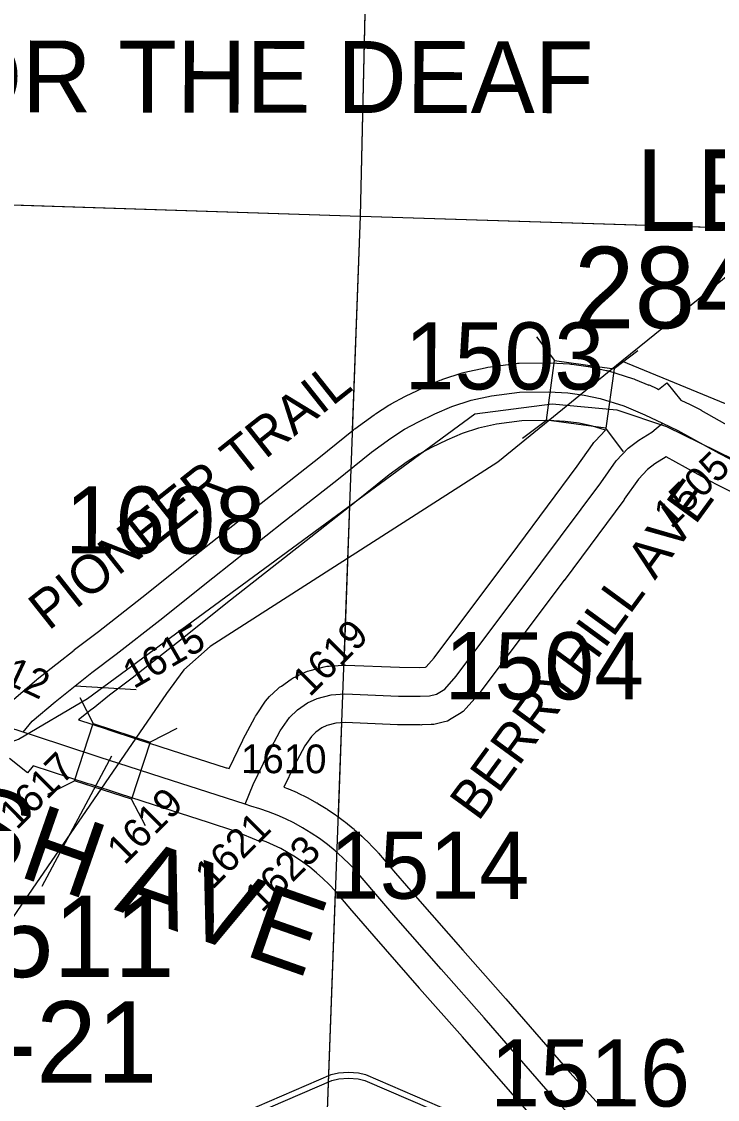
# Model space of a CAD drawing. Extents: x -132.8 to -73.3, y -60 to -26.
# Drawn here: x -119.343 to -118.617, y -53.272 to -52.147 of the extents above; entities that cross this region are included whole.
import ezdxf

# ---------------------------------------------------------------- set-up
doc = ezdxf.new("R2010")
doc.units = 0
for name, color, linetype in [('tdCoHydroRiver', 7, 'Continuous'), ('tdCoInstTxt', 7, 'Continuous'), ('tdCoRRCL', 7, 'Continuous'), ('tdCoSecRdNmbr', 7, 'Continuous'), ('tdCoSecRdTxt', 7, 'Continuous'), ('tdCoSecRteBand', 7, 'Continuous'), ('tdCoSecRteCL', 7, 'Continuous'), ('tdCoSectLine', 7, 'Continuous'), ('tdCoSectLinePart', 7, 'Continuous'), ('tdCoShieldCoRteHrd', 7, 'Continuous'), ('tdCoStrucSec', 7, 'Continuous'), ('tdCoStrucSecCoName', 7, 'Continuous'), ('tdCoStrucSecFHWANum', 7, 'Continuous'), ('tdCoSurfAsphalt', 7, 'Continuous'), ('tdCoSurfConc', 7, 'Continuous'), ('tdCoSurfGravel', 7, 'Continuous'), ('tdCoSurfGravelUnbanded', 7, 'Continuous')]:
    doc.layers.add(name, color=color, linetype=linetype)

msp = doc.modelspace()

# ---------------------------------------------------------------- linework, layer by layer
at = {"layer": 'tdCoHydroRiver'}
for points in [[(-118.0723, -51.9476), (-118.0983, -51.9768), (-118.1116, -52.0017), (-118.123, -52.0125), (-118.1597, -52.0304), (-118.1824, -52.0503), (-118.1891, -52.0643), (-118.1903, -52.1116), (-118.2033, -52.1239), (-118.3489, -52.1973), (-118.3717, -52.2251), (-118.3772, -52.2533), (-118.3822, -52.2611), (-118.395, -52.2686), (-118.4409, -52.2737), (-118.4664, -52.2841), (-118.502, -52.3162), (-118.5137, -52.338), (-118.5268, -52.355), (-118.5411, -52.3594), (-118.7169, -52.5014)], [(-118.7169, -52.5014), (-118.846, -52.6068), (-119.1464, -52.799), (-119.1739, -52.8235), (-119.1919, -52.8483), (-119.4284, -53.1922), (-119.4462, -53.2091), (-119.4546, -53.2278), (-119.4725, -53.2478), (-119.5168, -53.3113), (-119.5191, -53.3381), (-119.5241, -53.3458), (-119.5489, -54.3297)], [(-117.8603, -52.9299), (-118.0456, -52.8366), (-118.0766, -52.8168), (-118.1225, -52.7619), (-118.1239, -52.754), (-118.2226, -52.7261), (-118.3537, -52.6721), (-118.485, -52.6212), (-118.5098, -52.6063), (-118.5359, -52.5788), (-118.5655, -52.5638), (-118.7169, -52.5014)]]:
    msp.add_lwpolyline(points, dxfattribs=at)
at = {"layer": 'tdCoRRCL'}
msp.add_lwpolyline([(-120.6972, -52.2782), (-120.6161, -52.3166), (-119.5675, -52.901), (-119.4875, -52.922), (-119.4101, -52.9193), (-119.3464, -52.8957), (-119.2742, -52.8534), (-118.8703, -52.5563), (-118.7896, -52.5458), (-118.7219, -52.5523), (-118.6702, -52.5695), (-118.4084, -52.6978), (-118.1016, -52.8573), (-117.8806, -52.9782), (-117.8049, -53.0417), (-117.7743, -53.0804), (-117.6699, -53.3151)], dxfattribs=at)
at = {"layer": 'tdCoSecRteBand'}
for points in [[(-119.3512, -52.854), (-119.3274, -52.8339), (-119.327, -52.8336), (-119.3267, -52.8333), (-119.3073, -52.818), (-119.3059, -52.8168), (-119.2883, -52.8028), (-119.288, -52.8026), (-119.2877, -52.8024), (-119.2627, -52.7834), (-119.2176, -52.7479), (-119.1622, -52.7038), (-119.1621, -52.7038), (-119.162, -52.7037), (-119.0881, -52.6456), (-119.0328, -52.6021), (-118.9966, -52.5729), (-118.9961, -52.5724), (-118.9955, -52.572), (-118.9753, -52.5574), (-118.9746, -52.5569), (-118.9739, -52.5564), (-118.9597, -52.5472), (-118.9586, -52.5465), (-118.9575, -52.5459), (-118.943, -52.5382), (-118.9425, -52.5379), (-118.9419, -52.5376), (-118.9247, -52.5294), (-118.9243, -52.5292), (-118.9239, -52.529), (-118.9064, -52.5213), (-118.905, -52.5207), (-118.9035, -52.5202), (-118.8833, -52.5137), (-118.882, -52.5133), (-118.8806, -52.513), (-118.8592, -52.5082), (-118.8579, -52.5079), (-118.8566, -52.5077), (-118.8273, -52.5038), (-118.8255, -52.5036), (-118.8238, -52.5036), (-118.7932, -52.5032), (-118.7921, -52.5032), (-118.7911, -52.5032), (-118.7714, -52.5043), (-118.7701, -52.5044), (-118.7689, -52.5046), (-118.7519, -52.507), (-118.7508, -52.5071), (-118.7497, -52.5074), (-118.7331, -52.511), (-118.7319, -52.5112), (-118.7306, -52.5116), (-118.7057, -52.5194), (-118.7043, -52.5198), (-118.703, -52.5204), (-118.6885, -52.5265), (-118.6883, -52.5261), (-118.6803, -52.5299), (-118.6796, -52.5302), (-118.6784, -52.5308), (-118.6699, -52.5239), (-118.6552, -52.5419), (-118.6455, -52.5465), (-118.6447, -52.5469), (-118.6342, -52.552), (-118.6345, -52.5526), (-118.6016, -52.5708)], [(-119.1266, -52.9266), (-119.1123, -52.897), (-119.1121, -52.8964), (-119.1118, -52.8959), (-119.0997, -52.8732), (-119.0989, -52.8717), (-119.098, -52.8704), (-119.0884, -52.8563), (-119.0865, -52.8536), (-119.0842, -52.8514), (-119.0756, -52.8433), (-119.0739, -52.8417), (-119.072, -52.8404), (-119.0617, -52.8333), (-119.0596, -52.8318), (-119.0572, -52.8307), (-119.0471, -52.826), (-119.0446, -52.8249), (-119.0419, -52.8242), (-119.0273, -52.8205), (-119.0247, -52.8198), (-119.0221, -52.8196), (-119.008, -52.8187), (-119.0064, -52.8185), (-119.0047, -52.8186), (-118.9489, -52.8208), (-118.9276, -52.821), (-118.9217, -52.8207), (-118.9209, -52.8203), (-118.9127, -52.8111), (-118.8253, -52.6943), (-118.7632, -52.6108), (-118.7474, -52.5882), (-118.7461, -52.5864), (-118.7446, -52.5848), (-118.7339, -52.5735), (-118.7472, -52.5693), (-118.7613, -52.5662), (-118.776, -52.5642), (-118.7935, -52.5632), (-118.8212, -52.5635), (-118.8474, -52.567), (-118.8662, -52.5712), (-118.8835, -52.5768), (-118.8992, -52.5837), (-118.9154, -52.5915), (-118.9282, -52.5983), (-118.9407, -52.6064), (-118.9596, -52.6201), (-118.9953, -52.6489), (-118.9954, -52.649), (-118.9956, -52.6491), (-119.051, -52.6928), (-119.051, -52.6928), (-119.0511, -52.6928), (-119.1249, -52.7508), (-119.1802, -52.7949), (-119.1803, -52.795), (-119.1804, -52.795), (-119.2258, -52.8308), (-119.226, -52.8309), (-119.2263, -52.8311), (-119.2512, -52.85), (-119.2685, -52.8638), (-119.27, -52.8649), (-119.2837, -52.8758), (-119.2549, -52.8852), (-119.2519, -52.8862), (-119.2226, -52.8957), (-119.1871, -52.9072), (-119.1296, -52.9257), (-119.1295, -52.9257), (-119.1294, -52.9257), (-119.1289, -52.9259), (-119.1266, -52.9266)], [(-118.594, -52.6421), (-118.6294, -52.624), (-118.6298, -52.6238), (-118.6303, -52.6235), (-118.6705, -52.6013), (-118.6822, -52.6085), (-118.6901, -52.6145), (-118.6995, -52.6244), (-118.7142, -52.6455), (-118.7145, -52.6459), (-118.7148, -52.6463), (-118.7771, -52.7301), (-118.7772, -52.7302), (-118.7772, -52.7302), (-118.8655, -52.8481), (-118.8662, -52.8491), (-118.8671, -52.85), (-118.8792, -52.8636), (-118.8822, -52.867), (-118.8861, -52.8694), (-118.8948, -52.8746), (-118.8987, -52.8769), (-118.9032, -52.878), (-118.9103, -52.8797), (-118.913, -52.8804), (-118.9158, -52.8805), (-118.9254, -52.881), (-118.9264, -52.8811), (-118.9273, -52.881), (-118.95, -52.8808), (-118.9504, -52.8808), (-118.9509, -52.8808), (-119.0054, -52.8786), (-119.0152, -52.8793), (-119.0244, -52.8817), (-119.0297, -52.8841), (-119.036, -52.8885), (-119.0407, -52.8929), (-119.0475, -52.9029), (-119.0585, -52.9236), (-119.0693, -52.9459), (-119.0656, -52.9473), (-119.065, -52.9475), (-119.0645, -52.9478), (-119.0556, -52.9516), (-119.0551, -52.9518), (-119.0546, -52.9521), (-119.0459, -52.9563), (-119.0451, -52.9567), (-119.0444, -52.9571), (-119.0353, -52.9621), (-119.0347, -52.9624), (-119.0341, -52.9628), (-119.0253, -52.9682), (-119.0247, -52.9686), (-119.0242, -52.9689), (-119.0155, -52.9748), (-119.015, -52.9751), (-119.0145, -52.9755), (-119.0061, -52.9817), (-119.0056, -52.9821), (-119.0051, -52.9825), (-118.997, -52.9891), (-118.9965, -52.9895), (-118.996, -52.99), (-118.9882, -52.9969), (-118.9877, -52.9973), (-118.9873, -52.9978), (-118.9798, -53.005), (-118.9793, -53.0055), (-118.9789, -53.006), (-118.9717, -53.0135), (-118.9712, -53.0141), (-118.9707, -53.0147), (-118.9528, -53.0358), (-118.9299, -53.0621), (-118.8828, -53.1161), (-118.838, -53.1666), (-118.8379, -53.1667), (-118.8378, -53.1668), (-118.7711, -53.2436), (-118.7402, -53.2779)], [(-118.8162, -53.2831), (-118.8829, -53.2063), (-118.9277, -53.1559), (-118.9278, -53.1558), (-118.9279, -53.1557), (-118.9751, -53.1015), (-118.9982, -53.075), (-118.9983, -53.0749), (-118.9984, -53.0747), (-119.0159, -53.0541), (-119.0221, -53.0476), (-119.0286, -53.0413), (-119.0354, -53.0352), (-119.0424, -53.0295), (-119.0497, -53.0241), (-119.0572, -53.019), (-119.065, -53.0143), (-119.0727, -53.01), (-119.0801, -53.0064), (-119.0879, -53.003), (-119.0929, -53.0011), (-119.0937, -53.003), (-119.1204, -52.9919), (-119.1481, -52.9827), (-119.2055, -52.9643), (-119.2055, -52.9643), (-119.2055, -52.9643), (-119.241, -52.9528), (-119.2704, -52.9433), (-119.2704, -52.9433), (-119.2704, -52.9433), (-119.2735, -52.9423), (-119.331, -52.9235), (-119.337, -52.9309), (-119.3555, -52.9159)]]:
    msp.add_lwpolyline(points, dxfattribs=at)
at = {"layer": 'tdCoSecRteCL'}
msp.add_line((-119.2872, -52.8403), (-119.2235, -52.8439), dxfattribs=at)
for points in [[(-119.2872, -52.8403), (-119.2696, -52.8263), (-119.2443, -52.8072), (-119.1989, -52.7715), (-119.1435, -52.7273), (-119.0696, -52.6692), (-119.0141, -52.6255), (-118.9778, -52.5963), (-118.9577, -52.5816), (-118.9434, -52.5724), (-118.9289, -52.5647), (-118.9117, -52.5565), (-118.8943, -52.5487), (-118.8741, -52.5422), (-118.8527, -52.5374), (-118.8234, -52.5336), (-118.7928, -52.5332), (-118.7731, -52.5343), (-118.7561, -52.5367), (-118.7395, -52.5403), (-118.7146, -52.548), (-118.6926, -52.5573), (-118.6742, -52.5661)], [(-119.1099, -52.9638), (-119.1013, -52.9433), (-119.0853, -52.91), (-119.0732, -52.8873), (-119.0636, -52.8732), (-119.055, -52.8651), (-119.0446, -52.858), (-119.0345, -52.8533), (-119.02, -52.8496), (-119.0059, -52.8486), (-118.9497, -52.8508), (-118.927, -52.851), (-118.9174, -52.8506), (-118.9102, -52.8488), (-118.9016, -52.8436), (-118.8895, -52.8301), (-118.8012, -52.7122), (-118.7388, -52.6284), (-118.7228, -52.6054), (-118.7102, -52.5921), (-118.6991, -52.5837), (-118.6856, -52.5753), (-118.6742, -52.5661)], [(-118.6742, -52.5661), (-118.6585, -52.5736), (-118.6157, -52.5973), (-118.5804, -52.6153), (-118.5505, -52.6305), (-118.5263, -52.642)], [(-119.3414, -52.8887), (-119.3435, -52.888), (-119.3923, -52.8723), (-119.4411, -52.8566), (-119.526, -52.8292), (-119.5953, -52.807), (-119.6434, -52.7914), (-119.6838, -52.7789), (-119.7144, -52.769), (-119.7331, -52.7621), (-119.7505, -52.7553)], [(-119.3414, -52.8887), (-119.3412, -52.8884), (-119.3319, -52.877), (-119.308, -52.8568), (-119.2887, -52.8414), (-119.2872, -52.8403)], [(-119.1099, -52.9638), (-119.1388, -52.9542), (-119.1963, -52.9357), (-119.2318, -52.9242), (-119.2611, -52.9148), (-119.2642, -52.9138), (-119.3285, -52.8928), (-119.3414, -52.8887), (-119.3414, -52.8887)], [(-118.7625, -53.298), (-118.7936, -53.2635), (-118.8604, -53.1865), (-118.9053, -53.136), (-118.9525, -53.0818), (-118.9756, -53.0553), (-118.9936, -53.0341), (-119.0007, -53.0265), (-119.0082, -53.0193), (-119.0159, -53.0124), (-119.024, -53.0058), (-119.0323, -52.9996), (-119.041, -52.9938), (-119.0498, -52.9884), (-119.0589, -52.9833), (-119.0676, -52.9791), (-119.0765, -52.9753), (-119.0855, -52.9718), (-119.0946, -52.9686), (-119.1038, -52.9658), (-119.1099, -52.9638)]]:
    msp.add_lwpolyline(points, dxfattribs=at)
at = {"layer": 'tdCoSectLine'}
for points in [[(-118.9893, -52.35), (-118.9664, -51.3494)], [(-119.9802, -52.3177), (-118.9893, -52.35)], [(-119.0262, -53.3495), (-118.9893, -52.35)], [(-118.9893, -52.35), (-117.9979, -52.3812)]]:
    msp.add_lwpolyline(points, dxfattribs=at)
at = {"layer": 'tdCoSectLinePart'}
for points in [[(-118.9893, -52.35), (-118.9786, -51.8821)], [(-119.7084, -52.3266), (-118.9893, -52.35)], [(-118.9976, -52.5734), (-118.9893, -52.35)], [(-118.9893, -52.35), (-118.0148, -52.3807)], [(-119.0066, -52.8186), (-119.0005, -52.6522)], [(-119.0125, -52.9774), (-119.0088, -52.8788)], [(-119.0262, -53.3495), (-119.0154, -53.0552)]]:
    msp.add_lwpolyline(points, dxfattribs=at)
at = {"layer": 'tdCoShieldCoRteHrd'}
for points in [[(-119.1218, -53.6533), (-119.2037, -53.3704), (-119.2076, -53.3572), (-119.2083, -53.3514), (-119.2083, -53.3435), (-119.2041, -53.3332), (-119.1968, -53.3247), (-119.1872, -53.3181), (-119.0199, -53.2457), (-119.0124, -53.2441), (-119.002, -53.2432), (-118.9916, -53.2441), (-118.9841, -53.2457), (-118.8168, -53.3181), (-118.8072, -53.3247), (-118.7999, -53.3332), (-118.7957, -53.3435), (-118.7957, -53.3514), (-118.7964, -53.3572), (-118.8003, -53.3704), (-118.8822, -53.6533)], [(-119.1159, -53.647), (-119.1956, -53.3717), (-119.1994, -53.3591), (-119.2001, -53.3534), (-119.2001, -53.3459), (-119.196, -53.336), (-119.189, -53.3278), (-119.1798, -53.3214), (-119.0192, -53.252), (-119.012, -53.2504), (-119.002, -53.2495), (-118.992, -53.2504), (-118.9848, -53.252), (-118.8242, -53.3214), (-118.815, -53.3278), (-118.808, -53.336), (-118.8039, -53.3459), (-118.8039, -53.3534), (-118.8046, -53.3591), (-118.8084, -53.3717), (-118.8881, -53.647)]]:
    msp.add_lwpolyline(points, close=True, dxfattribs=at)
at = {"layer": 'tdCoStrucSec'}
for points in [[(-118.8057, -52.4759), (-118.7869, -52.5008), (-118.7249, -52.5095)], [(-118.7, -52.4906), (-118.7249, -52.5095), (-118.7336, -52.5714)], [(-118.8205, -52.5816), (-118.7955, -52.5628), (-118.7869, -52.5008)], [(-118.7151, -52.5959), (-118.7336, -52.5714), (-118.7955, -52.5628)], [(-119.2824, -52.8524), (-119.2685, -52.8796), (-119.2089, -52.8989)], [(-119.3156, -52.9534), (-119.2877, -52.9392), (-119.2685, -52.8796)], [(-119.1811, -52.8846), (-119.2089, -52.8989), (-119.2282, -52.9584)], [(-119.2139, -52.9862), (-119.2282, -52.9584), (-119.2877, -52.9392)]]:
    msp.add_lwpolyline(points, dxfattribs=at)
at = {"layer": 'tdCoStrucSecFHWANum'}
msp.add_line((-119.3217, -53.0493), (-119.249, -52.9133), dxfattribs=at)
at = {"layer": 'tdCoSurfAsphalt'}
for points in [[(-119.2887, -52.8414), (-119.2872, -52.8403), (-119.2696, -52.8263), (-119.2443, -52.8072), (-119.1989, -52.7715), (-119.1435, -52.7273), (-119.0696, -52.6692), (-119.0141, -52.6255), (-118.9778, -52.5963), (-118.9577, -52.5816), (-118.9434, -52.5724), (-118.9289, -52.5647), (-118.9117, -52.5565), (-118.8943, -52.5487), (-118.8741, -52.5422), (-118.8527, -52.5374), (-118.8234, -52.5336), (-118.7928, -52.5332), (-118.7731, -52.5343), (-118.7561, -52.5367), (-118.7395, -52.5403), (-118.7146, -52.548), (-118.6926, -52.5573), (-118.6742, -52.5661), (-118.6585, -52.5736), (-118.6157, -52.5973)], [(-118.7625, -53.298), (-118.7936, -53.2635), (-118.8604, -53.1865), (-118.9053, -53.136), (-118.9525, -53.0818), (-118.9756, -53.0553), (-118.9936, -53.0341), (-119.0007, -53.0265), (-119.0082, -53.0193), (-119.0159, -53.0124), (-119.024, -53.0058), (-119.0323, -52.9996), (-119.041, -52.9938), (-119.0498, -52.9884), (-119.0589, -52.9833), (-119.0676, -52.9791), (-119.0765, -52.9753), (-119.0855, -52.9718), (-119.0946, -52.9686), (-119.1038, -52.9658), (-119.1099, -52.9638), (-119.1388, -52.9542), (-119.1963, -52.9357), (-119.2318, -52.9242), (-119.2611, -52.9148), (-119.2642, -52.9138), (-119.3285, -52.8928), (-119.3414, -52.8887), (-119.3435, -52.888)]]:
    msp.add_lwpolyline(points, dxfattribs=at)
at = {"layer": 'tdCoSurfConc'}
msp.add_lwpolyline([(-119.3414, -52.8887), (-119.3412, -52.8884), (-119.3319, -52.877), (-119.308, -52.8568), (-119.2887, -52.8414)], dxfattribs=at)
at = {"layer": 'tdCoSurfGravel'}
msp.add_line((-119.0345, -52.8533), (-119.02, -52.8496), dxfattribs=at)
for points in [[(-119.02, -52.8496), (-119.0059, -52.8486), (-118.9497, -52.8508), (-118.927, -52.851), (-118.9174, -52.8506), (-118.9102, -52.8488), (-118.9016, -52.8436), (-118.8895, -52.8301), (-118.8012, -52.7122), (-118.7388, -52.6284), (-118.7228, -52.6054), (-118.7102, -52.5921), (-118.6991, -52.5837), (-118.6856, -52.5753), (-118.6742, -52.5661)], [(-119.1099, -52.9638), (-119.1013, -52.9433), (-119.0853, -52.91), (-119.0732, -52.8873), (-119.0636, -52.8732), (-119.055, -52.8651), (-119.0446, -52.858), (-119.0345, -52.8533)]]:
    msp.add_lwpolyline(points, dxfattribs=at)
at = {"layer": 'tdCoSurfGravelUnbanded'}
msp.add_line((-119.2872, -52.8403), (-119.2235, -52.8439), dxfattribs=at)

# ---------------------------------------------------------------- texts
at = {"layer": 'tdCoInstTxt'}
msp.add_text('FOR THE DEAF', height=0.075, rotation=359.9114, dxfattribs=at).set_placement((-119.4818, -52.2415))
msp.add_text('FOR THE DEAF', height=0.075, rotation=359.9114, dxfattribs=at).set_placement((-119.4818, -52.2415))
at = {"layer": 'tdCoSecRdNmbr'}
for s, height, rotation, p in [('1503', 0.07, 359.9113, (-118.9434, -52.5307)), ('1505', 0.03, 44.9112, (-118.6652, -52.6771)), ('1608', 0.07, 359.9111, (-119.2974, -52.702)), ('1615', 0.03, 29.911, (-119.226, -52.8439)), ('1619', 0.03, 44.9112, (-119.0424, -52.8525)), ('1504', 0.07, 359.9113, (-118.9018, -52.8541)), ('1612', 0.03, 334.911, (-119.4039, -52.8171)), ('1610', 0.03, 359.9111, (-119.1141, -52.9313)), ('1617', 0.03, 44.9112, (-119.3481, -52.9914)), ('1619', 0.03, 44.9112, (-119.2357, -53.0281)), ('1621', 0.03, 44.9112, (-119.144, -53.0536)), ('1623', 0.03, 44.9112, (-119.0922, -53.0778)), ('1514', 0.07, 359.9116, (-119.0217, -53.0622)), ('1516', 0.07, 359.9116, (-118.854, -53.2789))]:
    msp.add_text(s, height=height, rotation=rotation, dxfattribs=at).set_placement(p)
at = {"layer": 'tdCoSecRdTxt'}
for s, height, rotation, p in [('PIONEER TRAIL', 0.04, 38.3859, (-119.3149, -52.7833)), ('BERRYHILL AVE', 0.04, 53.8244, (-118.8665, -52.9826)), ('WABASH AVE', 0.08, 340.7491, (-119.7129, -52.9109))]:
    msp.add_text(s, height=height, rotation=rotation, dxfattribs=at).set_placement(p)
at = {"layer": 'tdCoStrucSecCoName'}
for s, p in [('LE-8', (-118.7024, -52.3654)), ('LE-21', (-119.5047, -53.2544))]:
    msp.add_text(s, height=0.085, dxfattribs=at).set_placement(p)
at = {"layer": 'tdCoStrucSecFHWANum'}
for s, p in [('284900', (-118.7667, -52.467)), ('43511', (-119.4994, -53.1441))]:
    msp.add_text(s, height=0.085, dxfattribs=at).set_placement(p)

doc.saveas('drawing.dxf')
